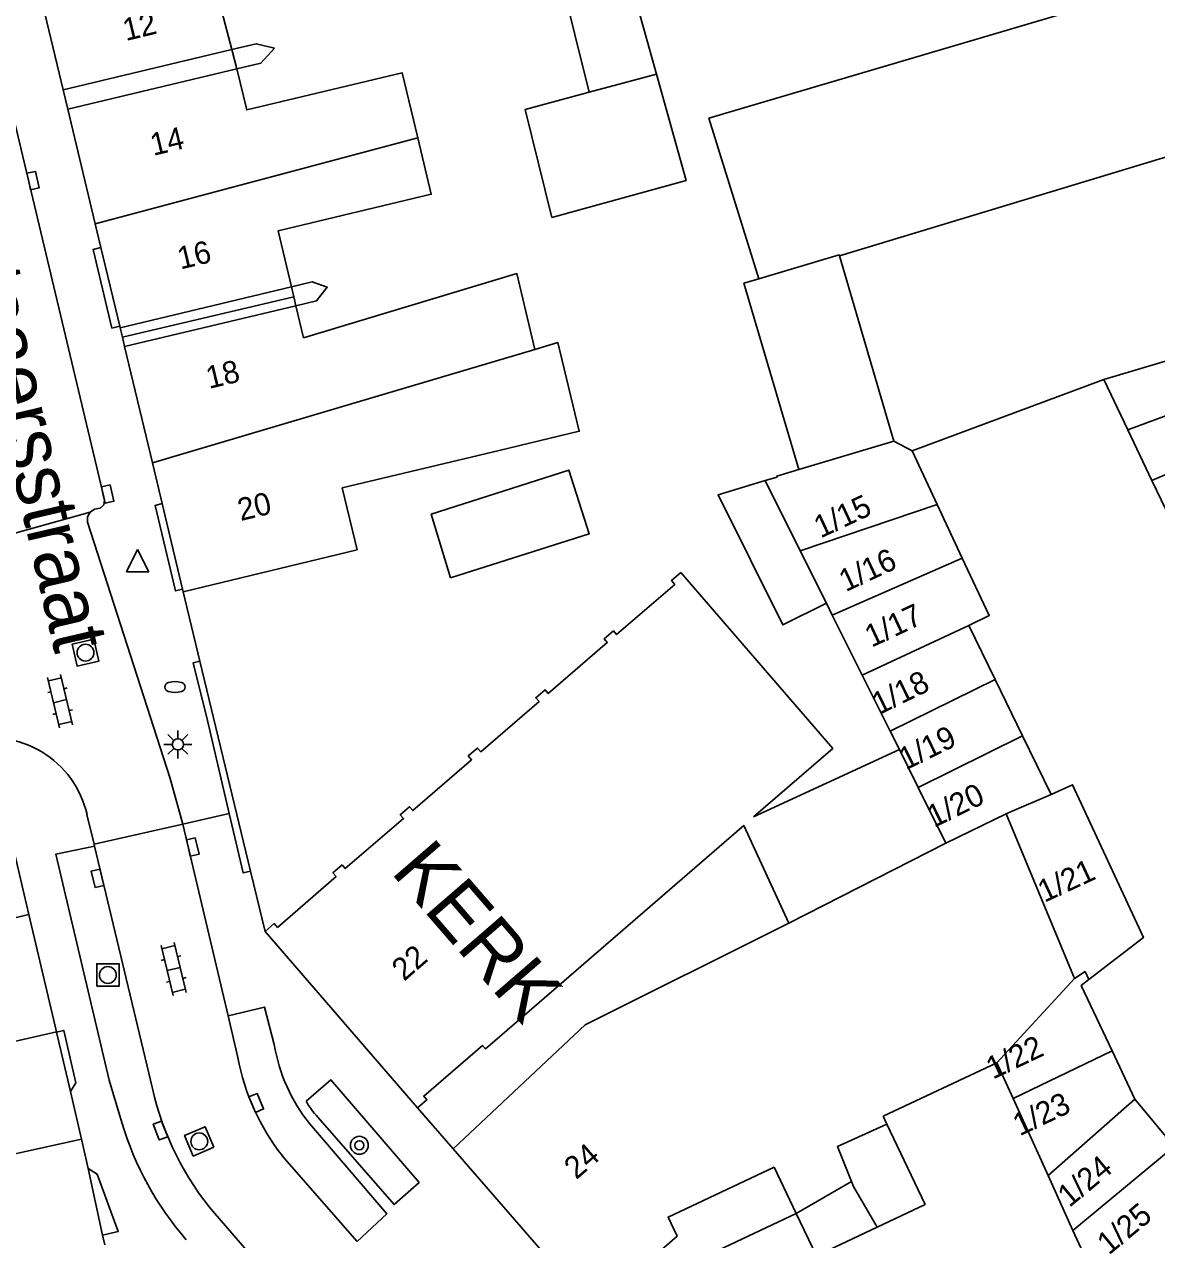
# Model space of a CAD drawing. Extents: x 132998 to 136004, y 396998 to 398512.
# Drawn here: x 133975.4 to 134026, y 397334.9 to 397389.1 of the extents above; entities that cross this region are included whole.
import ezdxf

# ---------------------------------------------------------------- set-up
doc = ezdxf.new("R2010")
doc.units = 0
for name, color, linetype in [('gg-afsc-erfafscheiding', 7, 'Continuous'), ('gg-afsc-muur', 7, 'Continuous'), ('gg-anno-huisnummerreeks BGT', 7, 'Continuous'), ('gg-anno-openbare ruimte label', 7, 'Continuous'), ('gg-bbg-bijgebouw', 7, 'Continuous'), ('gg-bbg-gedigitaliseerde bebouwing', 7, 'Continuous'), ('gg-bbg-gedigitaliseerde bebouwing onder overbouw', 7, 'Continuous'), ('gg-bbg-gedigitaliseerde bijgebouw', 7, 'Continuous'), ('gg-bbg-gedigitaliseerde overbouw', 7, 'Continuous'), ('gg-bbg-hoofdgebouw', 7, 'Continuous'), ('gg-bbg-luifel en loopbrug', 7, 'Continuous'), ('gg-bbg-pand overbouw', 7, 'Continuous'), ('gg-bbg-tussenscheiding', 7, 'Continuous'), ('gg-bbg-tussenscheiding niveau 01', 7, 'Continuous'), ('gg-knt-verharding', 7, 'Continuous'), ('gg-knt-verharding nz', 7, 'Continuous'), ('gt-anno-naam bijzondere bebouwing', 7, 'Continuous'), ('gt-grn-weggrens', 7, 'Continuous'), ('gt-symb-boom', 7, 'Continuous'), ('gt-symb-brandkraan', 7, 'Continuous'), ('gt-symb-klinker verharding', 7, 'Continuous'), ('gt-symb-kolk', 7, 'Continuous'), ('gt-symb-lichtmast', 7, 'Continuous'), ('gt-symb-rioolschacht', 7, 'Continuous'), ('gt-symb-waterafsluiter', 7, 'Continuous')]:
    doc.layers.add(name, color=color, linetype=linetype)

# ---------------------------------------------------------------- blocks, each defined once
blk = doc.blocks.new('gt0-KOLK')
at = {"layer": 'gt-symb-kolk'}
blk.add_lwpolyline([(0, 0), (0.375, 0), (0.375, 0.4), (-0.375, 0.4), (-0.375, 0), (0, 0)], dxfattribs=at)
blk = doc.blocks.new('gt0-WAFSL')
at = {"layer": 'gt-symb-waterafsluiter'}
for p, q in [((-0.5, -0.333), (0, 0.667)), ((0, 0.667), (0.5, -0.333)), ((0.5, -0.333), (-0.5, -0.333))]:
    blk.add_line(p, q, dxfattribs=at)
blk = doc.blocks.new('gt0-KL1')
at = {"layer": 'gt-symb-klinker verharding'}
for p, q in [((-1.15, 0.3), (1.15, 0.3)), ((-1, -0.3), (-1, 0.3)), ((-0.5, 0.3), (-0.5, 0.45)), ((0, -0.3), (0, 0.3)), ((0.5, 0.3), (0.5, 0.45)), ((1, -0.3), (1, 0.3)), ((-1.15, -0.3), (1.15, -0.3)), ((-0.5, -0.45), (-0.5, -0.3)), ((0.5, -0.45), (0.5, -0.3))]:
    blk.add_line(p, q, dxfattribs=at)
blk = doc.blocks.new('gt0-RS')
at = {"layer": 'gt-symb-rioolschacht'}
blk.add_lwpolyline([(-0.5, -0.5), (0.5, -0.5), (0.5, 0.5), (-0.5, 0.5)], close=True, dxfattribs=at)
blk.add_circle((0, 0), 0.375, dxfattribs=at)
blk = doc.blocks.new('gt0-BR')
at = {"layer": 'gt-symb-brandkraan'}
for centre, radius, start, end in [((-0.244, 0), 0.206, 107.5669, 252.4331), ((0.599, -2.664), 3, 106.892, 107.5669), ((0, -0.691), 0.938, 73.108, 106.892), ((-0.599, -2.664), 3, 72.4331, 73.108), ((0.244, 0), 0.206, 287.567, 72.4331), ((0.599, 2.664), 3, 252.4331, 253.108), ((0, 0.691), 0.938, 253.108, 286.8921), ((-0.599, 2.664), 3, 286.8921, 287.567)]:
    blk.add_arc(centre, radius, start, end, dxfattribs=at)
blk = doc.blocks.new('gt0-LMAST')
at = {"layer": 'gt-symb-lichtmast'}
for p, q in [((-0.005, 0.246), (-0.005, 0.621)), ((-0.182, 0.173), (-0.447, 0.438)), ((0.172, 0.173), (0.437, 0.438)), ((-0.255, -0.004), (-0.63, -0.004)), ((-0.182, -0.181), (-0.447, -0.446)), ((-0.005, -0.254), (-0.005, -0.629)), ((0.437, -0.446), (0.172, -0.181)), ((0.245, -0.004), (0.62, -0.004))]:
    blk.add_line(p, q, dxfattribs=at)
blk.add_circle((-0.005, -0.004), 0.25, dxfattribs=at)
blk = doc.blocks.new('gt0-BOOM')
at = {"layer": 'gt-symb-boom'}
for radius in [0.4, 0.2]:
    blk.add_circle((0, 0), radius, dxfattribs=at)

msp = doc.modelspace()

# ---------------------------------------------------------------- linework, layer by layer
at = {"layer": 'gg-afsc-erfafscheiding'}
msp.add_line((134006.13, 397334.28), (134009.883, 397336.052), dxfattribs=at)
for points in [[(133984.913, 397387.15), (133985.985, 397387.405), (133986.585, 397388.083), (133985.779, 397388.273), (133984.69, 397388.014)], [(133987.549, 397376.576), (133988.47, 397376.795), (133988.948, 397377.402), (133988.27, 397377.639), (133987.347, 397377.419)]]:
    msp.add_lwpolyline(points, dxfattribs=at)
at = {"layer": 'gg-afsc-muur'}
for p, q in [((133982.52, 397363.8), (133983.264, 397360.711)), ((133983.264, 397360.711), (133985.521, 397351.335)), ((133985.521, 397351.335), (133986.17, 397348.64))]:
    msp.add_line(p, q, dxfattribs=at)
at = {"layer": 'gg-bbg-bijgebouw'}
for p, q in [((134023.611, 397373.29), (134015.054, 397370.106)), ((134024.686, 397371.035), (134023.611, 397373.29)), ((134025.761, 397368.779), (134024.686, 397371.035)), ((134015.054, 397370.106), (134016.175, 397367.701)), ((134027.301, 397365.549), (134025.761, 397368.779)), ((134016.175, 397367.701), (134017.29, 397365.311)), ((133994.45, 397364.426), (133993.582, 397367.28)), ((134017.58, 397362.3), (134018.754, 397359.898)), ((134018.754, 397359.898), (134019.985, 397357.38)), ((134019.985, 397357.38), (134021.267, 397354.758)), ((134023.979, 397343.314), (134024.995, 397341.164)), ((134024.995, 397341.164), (134026.753, 397339.048))]:
    msp.add_line(p, q, dxfattribs=at)
for points in [[(134017.29, 397365.311), (134018.487, 397362.744), (134017.58, 397362.3)], [(134021.267, 397354.758), (134022.22, 397355.199), (134025.376, 397348.373), (134022.943, 397346.495)], [(134023.979, 397343.314), (134022.6, 397346.23), (134022.943, 397346.495)]]:
    msp.add_lwpolyline(points, dxfattribs=at)
at = {"layer": 'gg-bbg-gedigitaliseerde bebouwing'}
for p, q in [((134014.484, 397356.764), (134007.979, 397353.756)), ((134013.761, 397340.399), (134018.834, 397342.781)), ((134013.932, 397340.039), (134013.761, 397340.399)), ((134008.902, 397338.118), (134009.883, 397336.052))]:
    msp.add_line(p, q, dxfattribs=at)
for points in [[(133992.28, 397395.432), (133993.085, 397392.378), (133984.159, 397389.998), (133984.69, 397388.014)], [(134030.69, 397392.26), (134005.983, 397384.951), (134008.211, 397377.779)], [(133984.913, 397387.15), (133985.351, 397385.319), (133992.287, 397386.978), (133992.983, 397384.067)], [(133992.983, 397384.067), (133993.584, 397381.556), (133986.748, 397379.921), (133987.347, 397377.419)], [(134008.211, 397377.779), (134011.797, 397378.847), (134011.811, 397378.799)], [(133987.549, 397376.576), (133987.891, 397375.149), (133997.41, 397378.017), (133998.219, 397374.63)], [(133998.219, 397374.63), (133999.245, 397374.934), (134000.192, 397370.975), (133996.624, 397370.122)], [(133996.624, 397370.122), (133989.615, 397368.446), (133990.277, 397365.677)], [(134004.728, 397364.666), (134011.518, 397356.819), (134007.979, 397353.756)], [(134009.557, 397349.01), (134007.539, 397353.375), (133996.43, 397343.76)], [(134009.557, 397349.01), (134000.462, 397344.484), (133994.57, 397338.95)], [(134008.902, 397338.118), (134004.162, 397335.893), (134004.57, 397335.05), (134000.8, 397331.77)]]:
    msp.add_lwpolyline(points, dxfattribs=at)
at = {"layer": 'gg-bbg-gedigitaliseerde bebouwing onder overbouw'}
for p, q in [((133977.159, 397386.212), (133984.69, 397388.014)), ((133977.365, 397385.353), (133984.913, 397387.15)), ((133979.698, 397375.598), (133987.347, 397377.419)), ((133979.9, 397374.755), (133987.549, 397376.576))]:
    msp.add_line(p, q, dxfattribs=at)
at = {"layer": 'gg-bbg-gedigitaliseerde bijgebouw'}
for p, q in [((134000.639, 397386.11), (134000, 397388.692)), ((134011.811, 397378.799), (134014.244, 397370.53)), ((134014.244, 397370.53), (134009.991, 397369.262)), ((134008.496, 397368.772), (134009.034, 397368.933)), ((134011.489, 397362.771), (134011.226, 397363.298)), ((134012.829, 397360.084), (134011.489, 397362.771)), ((134014.076, 397357.583), (134012.829, 397360.084)), ((134014.484, 397356.764), (134014.076, 397357.583)), ((134018.834, 397342.781), (134019.559, 397341.187)), ((134019.559, 397341.187), (134021.12, 397337.752)), ((134021.12, 397337.752), (134022.234, 397335.304))]:
    msp.add_line(p, q, dxfattribs=at)
for points in [[(134003.646, 397386.912), (134002.19, 397392.142), (134000, 397391.546)], [(134000, 397388.692), (133999.338, 397391.366), (134000, 397391.546)], [(134000.639, 397386.11), (133997.781, 397385.332), (133998.972, 397380.519), (134004.966, 397382.17), (134003.646, 397386.912)], [(133993.582, 397367.28), (133999.731, 397369.242), (134000.638, 397366.401), (133994.45, 397364.426)], [(134009.991, 397369.262), (134009.016, 397368.971), (134009.034, 397368.933)], [(134008.496, 397368.772), (134006.389, 397368.13), (134009.283, 397362.329), (134011.226, 397363.298)], [(134013.932, 397340.039), (134015.63, 397336.462), (134013.496, 397335.449)], [(134013.496, 397335.449), (134010.781, 397334.16), (134009.883, 397336.052)], [(134022.234, 397335.304), (134022.942, 397333.746), (134023.775, 397332.769)]]:
    msp.add_lwpolyline(points, dxfattribs=at)
at = {"layer": 'gg-bbg-gedigitaliseerde overbouw'}
for p, q in [((133984.69, 397388.014), (133984.913, 397387.15)), ((133987.347, 397377.419), (133987.454, 397376.973)), ((133987.454, 397376.973), (133987.549, 397376.576))]:
    msp.add_line(p, q, dxfattribs=at)
at = {"layer": 'gg-bbg-hoofdgebouw'}
for p, q in [((133976.002, 397391.047), (133977.159, 397386.212)), ((133977.365, 397385.353), (133978.591, 397380.227)), ((133978.591, 397380.227), (133978.841, 397379.18)), ((133978.841, 397379.18), (133979.682, 397375.665)), ((133979.682, 397375.665), (133979.698, 397375.598)), ((133979.9, 397374.755), (133981.141, 397369.566)), ((133981.141, 397369.566), (133981.577, 397367.743)), ((133981.577, 397367.743), (133982.49, 397363.924)), ((133982.52, 397363.8), (133990.277, 397365.677)), ((133982.49, 397363.924), (133982.52, 397363.8)), ((133975.63, 397349.403), (133974.584, 397353.869)), ((133976.857, 397344.168), (133975.63, 397349.403)), ((133986.17, 397348.64), (133992.98, 397340.77)), ((133976.86, 397344.154), (133976.857, 397344.168)), ((133977.483, 397341.497), (133976.86, 397344.154)), ((133977.981, 397339.372), (133977.483, 397341.497)), ((133978.266, 397338.071), (133977.981, 397339.372)), ((134000, 397332.692), (133994.57, 397338.95)), ((133978.916, 397335.096), (133978.266, 397338.071)), ((133979.011, 397334.661), (133978.916, 397335.096))]:
    msp.add_line(p, q, dxfattribs=at)
for points in [[(134004.728, 397364.666), (134004.311, 397364.306), (134004.454, 397364.14), (134001.858, 397361.898), (134001.717, 397362.061), (134001.305, 397361.704), (134001.446, 397361.541), (133998.813, 397359.268), (133998.667, 397359.437), (133998.253, 397359.082), (133998.401, 397358.911), (133995.801, 397356.666), (133995.655, 397356.835), (133995.243, 397356.479), (133995.389, 397356.31), (133992.765, 397354.043), (133992.619, 397354.212), (133992.206, 397353.856), (133992.352, 397353.687), (133989.752, 397351.454), (133989.61, 397351.62)], [(133989.61, 397351.62), (133989.2, 397351.26), (133989.34, 397351.1), (133986.73, 397348.83), (133986.58, 397349), (133986.17, 397348.64)], [(133996.43, 397343.76), (133996.01, 397343.4), (133995.87, 397343.56), (133993.25, 397341.3), (133993.39, 397341.13), (133992.98, 397340.77)]]:
    msp.add_lwpolyline(points, dxfattribs=at)
at = {"layer": 'gg-bbg-luifel en loopbrug'}
msp.add_lwpolyline([(134009.991, 397369.262), (134007.543, 397377.58), (134008.211, 397377.779)], dxfattribs=at)
at = {"layer": 'gg-bbg-pand overbouw'}
for p, q in [((133977.159, 397386.212), (133977.365, 397385.353)), ((133979.698, 397375.598), (133979.801, 397375.169)), ((133979.801, 397375.169), (133979.9, 397374.755))]:
    msp.add_line(p, q, dxfattribs=at)
at = {"layer": 'gg-bbg-tussenscheiding'}
for p, q in [((134003.646, 397386.912), (134000.639, 397386.11)), ((133978.591, 397380.227), (133992.983, 397384.067)), ((134011.811, 397378.799), (134026.7, 397383.32)), ((133981.141, 397369.566), (133998.219, 397374.63)), ((134023.611, 397373.29), (134029.16, 397374.93)), ((134024.686, 397371.035), (134030.065, 397373.03)), ((134025.761, 397368.779), (134030.915, 397371.012)), ((134014.244, 397370.53), (134015.054, 397370.106)), ((134010.062, 397365.633), (134008.496, 397368.772)), ((134010.062, 397365.633), (134016.175, 397367.701)), ((134011.226, 397363.298), (134010.062, 397365.633)), ((134017.29, 397365.311), (134011.489, 397362.771)), ((134017.58, 397362.3), (134012.829, 397360.084)), ((134018.754, 397359.898), (134014.076, 397357.583)), ((134019.985, 397357.38), (134015.326, 397355.075)), ((134015.326, 397355.075), (134014.484, 397356.764)), ((134016.564, 397352.592), (134015.326, 397355.075)), ((134019.41, 397353.97), (134021.267, 397354.758)), ((134016.564, 397352.592), (134019.254, 397353.895)), ((134019.254, 397353.895), (134019.41, 397353.97)), ((134019.254, 397353.895), (134022.297, 397346.546)), ((134009.557, 397349.01), (134016.564, 397352.592)), ((133961.03, 397345.97), (133975.63, 397349.403)), ((134022.774, 397346.852), (134022.297, 397346.546)), ((134022.774, 397346.852), (134022.943, 397346.495)), ((134022.297, 397346.546), (134018.834, 397342.781)), ((133969.09, 397342.38), (133976.857, 397344.168)), ((134023.979, 397343.314), (134019.559, 397341.187)), ((134024.995, 397341.164), (134021.12, 397337.752)), ((133963.162, 397336.097), (133977.981, 397339.372)), ((134026.753, 397339.048), (134022.234, 397335.304)), ((134009.883, 397336.052), (134012.347, 397337.485))]:
    msp.add_line(p, q, dxfattribs=at)
for points in [[(134013.932, 397340.039), (134011.723, 397339.048), (134012.347, 397337.485)], [(134012.347, 397337.485), (134012.435, 397337.263), (134013.496, 397335.449)]]:
    msp.add_lwpolyline(points, dxfattribs=at)
at = {"layer": 'gg-bbg-tussenscheiding niveau 01'}
msp.add_line((133979.801, 397375.169), (133987.454, 397376.973), dxfattribs=at)
at = {"layer": 'gg-knt-verharding'}
for p, q in [((133978.359, 397367.365), (133974.293, 397366.239)), ((133978.538, 397352.537), (133978.22, 397353.87)), ((133982.491, 397353.441), (133978.538, 397352.537)), ((133984.52, 397344.874), (133982.491, 397353.441)), ((133978.559, 397352.45), (133978.538, 397352.537)), ((133994.57, 397338.95), (133992.98, 397340.77))]:
    msp.add_line(p, q, dxfattribs=at)
for points in [[(133978.359, 397367.365), (133978.56, 397367.49), (133978.81, 397367.54), (133978.97, 397367.691), (133979, 397367.91), (133969.53, 397407.71), (133969.354, 397407.888), (133969.11, 397407.94)], [(133978.841, 397379.18), (133978.491, 397379.096), (133979.333, 397375.582), (133979.682, 397375.665)], [(133982.491, 397353.441), (133981.93, 397355.47), (133978.25, 397366.92), (133978.246, 397367.157), (133978.359, 397367.365)], [(133981.577, 397367.743), (133981.259, 397367.667), (133982.17, 397363.847), (133982.49, 397363.924)], [(133983.264, 397360.711), (133982.958, 397360.637), (133983.593, 397358.061), (133984.571, 397353.917)], [(133984.571, 397353.917), (133985.198, 397351.257), (133985.521, 397351.335)], [(133979.78, 397340.111), (133979.209, 397342.001), (133976.835, 397352.1), (133978.559, 397352.45)], [(133986.579, 397343.607), (133986.151, 397345.272), (133984.52, 397344.874)], [(133976.86, 397344.154), (133977.182, 397344.229), (133977.722, 397341.891), (133977.483, 397341.497)], [(133988.525, 397340.357), (133991.926, 397336.462), (133993.048, 397337.443), (133989.106, 397342.018), (133988.001, 397341.066)], [(133990.277, 397334.811), (133991.604, 397336.034), (133988.153, 397340.068)], [(133978.916, 397335.096), (133979.618, 397335.251), (133978.681, 397337.814), (133978.266, 397338.071)]]:
    msp.add_lwpolyline(points, dxfattribs=at)
for centre, radius, start, end in [((133973.917, 397352.881), 4.416, 12.9481, 104.7836), ((133994.117, 397344.84), 7.639, 189.291, 218.664), ((133991.033, 397342.759), 3.472, 209.1737, 223.7603), ((133993.243, 397344.113), 14.045, 196.5551, 221.0632)]:
    msp.add_arc(centre, radius, start, end, dxfattribs=at)
at = {"layer": 'gg-knt-verharding nz'}
for p, q in [((133978.559, 397352.45), (133981.14, 397341.63)), ((133984.96, 397343.02), (133984.52, 397344.874)), ((133990.277, 397334.811), (133986.94, 397338.63)), ((133983.93, 397336.05), (134000, 397317.578))]:
    msp.add_line(p, q, dxfattribs=at)
for centre, radius, start, end in [((133994.832, 397344.831), 10.036, 190.3947, 218.1585), ((133993.95, 397344.548), 13.139, 192.8309, 220.2992)]:
    msp.add_arc(centre, radius, start, end, dxfattribs=at)
at = {"layer": 'gt-grn-weggrens'}
msp.add_line((133982.491, 397353.441), (133984.571, 397353.917), dxfattribs=at)

# ---------------------------------------------------------------- block references
at = {"layer": 'gt-symb-boom'}
msp.add_blockref('gt0-BOOM', (133990.378, 397339.101), dxfattribs=at)
at = {"layer": 'gt-symb-brandkraan'}
msp.add_blockref('gt0-BR', (133982.148, 397359.558), dxfattribs=at)
at = {"layer": 'gt-symb-klinker verharding'}
for p, rotation in [((133977.018, 397358.926), -76.64465903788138), ((133982.087, 397346.971), -76.6446590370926)]:
    msp.add_blockref('gt0-KL1', p, dxfattribs=dict(at, rotation=rotation))
at = {"layer": 'gt-symb-kolk'}
for p, rotation in [((133975.618, 397382.125), -77.64517308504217), ((133978.949, 397368.124), -76.82507339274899), ((133982.746, 397352.366), -76.6446590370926), ((133978.885, 397351.069), 103.41107185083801), ((133985.59, 397340.916), -66.8690905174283), ((133981.687, 397339.832), 111.15264520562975)]:
    msp.add_blockref('gt0-KOLK', p, dxfattribs=dict(at, rotation=rotation))
at = {"layer": 'gt-symb-lichtmast'}
msp.add_blockref('gt0-LMAST', (133982.283, 397357.001), dxfattribs=at)
at = {"layer": 'gt-symb-rioolschacht'}
for p, rotation in [((133978.152, 397361.091), 102.88297947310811), ((133983.232, 397339.276), 112.9503630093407)]:
    msp.add_blockref('gt0-RS', p, dxfattribs=dict(at, rotation=rotation))
msp.add_blockref('gt0-RS', (133979.153, 397346.703), dxfattribs=at)
at = {"layer": 'gt-symb-waterafsluiter'}
msp.add_blockref('gt0-WAFSL', (133980.478, 397365.035), dxfattribs=at)

# ---------------------------------------------------------------- texts
at = {"layer": 'gg-anno-huisnummerreeks BGT'}
for s, rotation, p in [('12', 13.5, (133979.952, 397388.391)), ('14', 13.5, (133981.179, 397383.265)), ('16', 13.5, (133982.392, 397378.192)), ('18', 13.5, (133983.667, 397372.862)), ('20', 13.5, (133985.078, 397366.964)), ('1/15', 25, (134010.968, 397366.186)), ('1/16', 25, (134012.087, 397363.787)), ('1/17', 25, (134013.242, 397361.309)), ('1/18', 26, (134013.571, 397358.298)), ('1/19', 26.1, (134014.775, 397355.835)), ('1/20', 26.1, (134016.032, 397353.265)), ('1/21', 24.8, (134020.959, 397349.923)), ('22', 40.9, (133992.373, 397346.397)), ('1/22', 25.3, (134018.658, 397342.029)), ('1/23', 25.3, (134019.855, 397339.497)), ('24', 40.9, (134000.06, 397337.541)), ('1/24', 39.7, (134022.071, 397336.297)), ('1/25', 39.7, (134023.834, 397334.174))]:
    msp.add_text(s, height=1, rotation=rotation, dxfattribs=at).set_placement(p)
at = {"layer": 'gg-anno-openbare ruimte label'}
msp.add_text('Minister Mutsaersstraat', height=2.5, rotation=283.1, dxfattribs=at).set_placement((133968.926, 397394.83))
at = {"layer": 'gt-anno-naam bijzondere bebouwing'}
msp.add_text('KERK', height=2.5, rotation=310.8624, dxfattribs=at).set_placement((133991.74, 397351.296))

doc.saveas('drawing.dxf')
